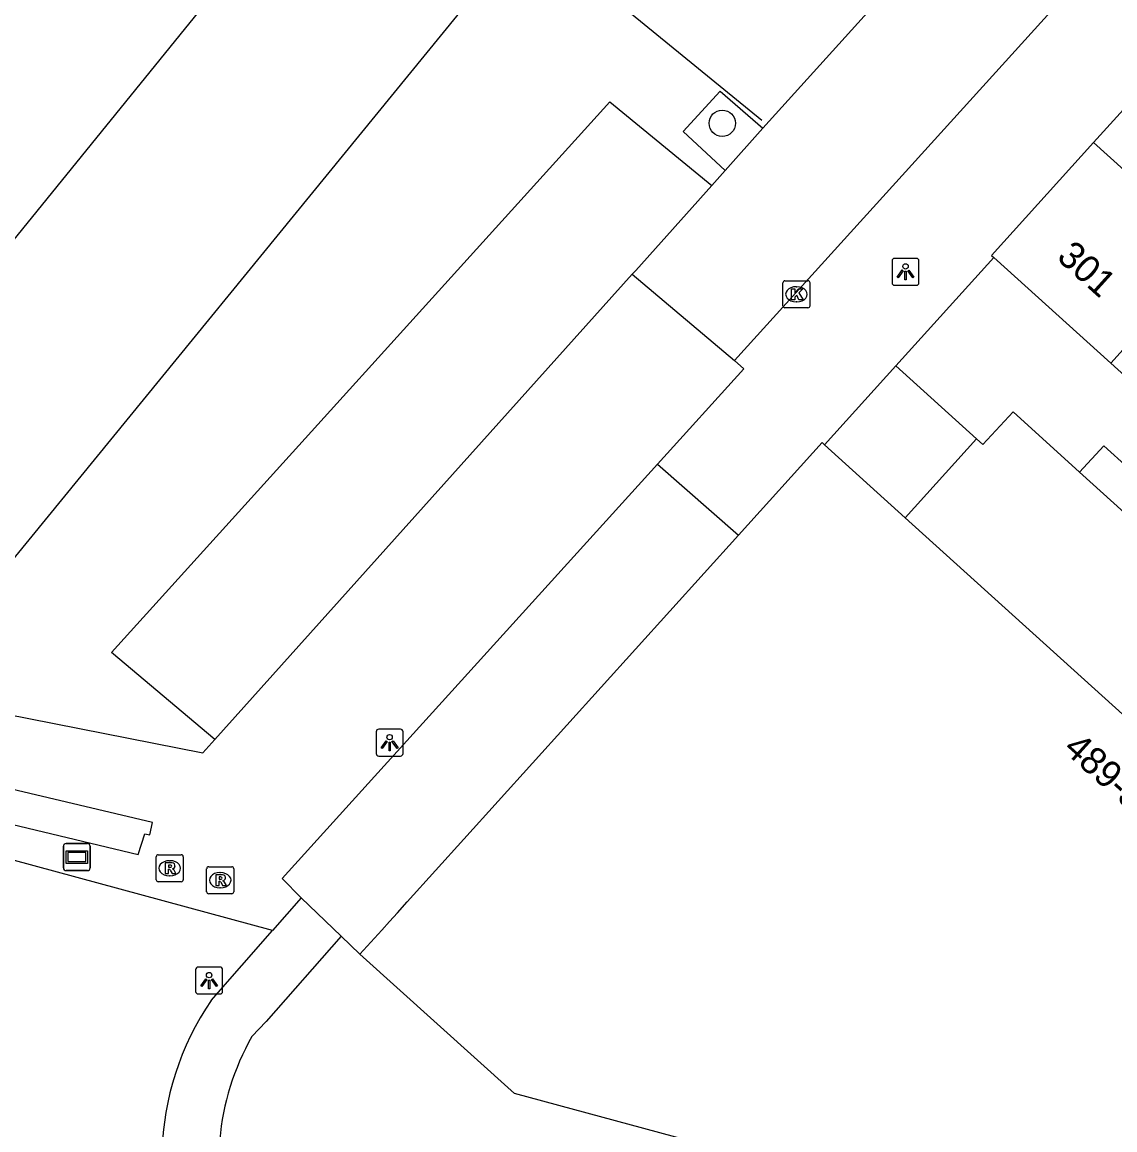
# Model space of a CAD drawing. Extents: x 161772 to 163123, y 383092 to 383917.
# Drawn here: x 162033.13 to 162073.6, y 383149.78 to 383190.82 of the extents above; entities that cross this region are included whole.
import ezdxf

# ---------------------------------------------------------------- set-up
doc = ezdxf.new("R2010")
doc.units = 0
for name, color, linetype in [('IMGEO_Boom', 7, 'Continuous'), ('IMGEO_Groenvoorziening', 7, 'Continuous'), ('IMGEO_Haag', 7, 'Continuous'), ('IMGEO_Kolk', 7, 'Continuous'), ('IMGEO_Lichtpunt', 7, 'Continuous'), ('IMGEO_Lijnafwatering', 7, 'Continuous'), ('IMGEO_Pand', 7, 'Continuous'), ('IMGEO_Pand_nummerreeks', 7, 'Continuous'), ('IMGEO_Parkeervlak_gesloten', 7, 'Continuous'), ('IMGEO_Rijbaan_lokaal_open', 7, 'Continuous'), ('IMGEO_Rioolput', 7, 'Continuous'), ('IMGEO_Verklikker', 7, 'Continuous'), ('IMGEO_Voetpad_halfverhard', 7, 'Continuous'), ('IMGEO_Voetpad_op_trap', 7, 'Continuous'), ('IMGEO_Voetpad_open', 7, 'Continuous')]:
    doc.layers.add(name, color=color, linetype=linetype)

msp = doc.modelspace()

# ---------------------------------------------------------------- linework, layer by layer
at = {"layer": 'IMGEO_Boom'}
msp.add_circle((162059.059, 383187.068), 0.489, dxfattribs=at)
at = {"layer": 'IMGEO_Groenvoorziening'}
for points in [[(162042.406, 383157.161), (162019.093, 383163.481), (162011.424, 383167.169), (162000.384, 383175.389), (162000, 383173.507), (161998.496, 383166.125)], [(162077.537, 383174.484), (162075.892, 383172.677), (162073.186, 383175.118), (162072.29, 383174.143)]]:
    msp.add_lwpolyline(points, dxfattribs=at)
at = {"layer": 'IMGEO_Haag'}
msp.add_lwpolyline([(162019.568, 383165.509), (162012.457, 383168.933), (162000.792, 383177.394), (162000.748, 383177.177), (162001.897, 383176.319), (162001.658, 383175.998), (162001.419, 383175.677), (162011.793, 383167.936), (162019.32, 383164.317), (162037.43, 383159.982), (162037.555, 383160.364), (162037.676, 383160.746), (162037.857, 383160.703), (162037.964, 383161.165), (162019.568, 383165.509)], dxfattribs=at)
at = {"layer": 'IMGEO_Kolk'}
for p, q in [((162061.306, 383180.307), (162061.306, 383181.159)), ((162061.381, 383181.233), (162062.233, 383181.233)), ((162061.794, 383181.013), (162061.819, 383181.013)), ((162062.307, 383181.159), (162062.307, 383180.307)), ((162062.233, 383180.233), (162061.381, 383180.233)), ((162061.817, 383180.453), (162061.792, 383180.453))]:
    msp.add_line(p, q, dxfattribs=at)
for points in [[(162061.306, 383180.307), (162061.306, 383181.159)], [(162061.381, 383181.233), (162062.233, 383181.233)], [(162062.307, 383181.159), (162062.307, 383180.307)], [(162061.627, 383180.933), (162061.75, 383180.933), (162061.75, 383180.782), (162061.88, 383180.933), (162062.044, 383180.933), (162061.898, 383180.782), (162062.051, 383180.533), (162061.899, 383180.533), (162061.814, 383180.697), (162061.75, 383180.63), (162061.75, 383180.533), (162061.627, 383180.533), (162061.627, 383180.933)], [(162062.233, 383180.233), (162061.381, 383180.233)]]:
    msp.add_lwpolyline(points, dxfattribs=at)
for centre, start, end in [((162061.383, 383181.157), 91.552, 178.448), ((162061.383, 383181.157), 91.552, 178.448), ((162062.231, 383181.157), 1.552, 88.448), ((162062.231, 383181.157), 1.552, 88.448), ((162061.383, 383180.309), 181.552, 268.448), ((162061.383, 383180.309), 181.552, 268.448), ((162062.231, 383180.309), 271.552, 358.448), ((162062.231, 383180.309), 271.552, 358.448)]:
    msp.add_arc(centre, 0.0765, start, end, dxfattribs=at)
for centre, major_axis, ratio, start_param, end_param in [((162061.793, 383180.733), (-0.387, 0.002), 0.722429, 4.712389, 7.853982), ((162061.818, 383180.733), (-0.39, 0.002), 0.717154, 1.570796, 4.712389)]:
    msp.add_ellipse(centre, major_axis=major_axis, ratio=ratio, start_param=start_param, end_param=end_param, dxfattribs=at)
at = {"layer": 'IMGEO_Lichtpunt'}
for p, q in [((162065.346, 383181.969), (162065.346, 383181.162)), ((162065.346, 383181.969), (162065.346, 383181.162)), ((162066.248, 383182.064), (162065.44, 383182.064)), ((162066.248, 383182.064), (162065.44, 383182.064)), ((162066.342, 383181.162), (162066.342, 383181.969)), ((162066.342, 383181.162), (162066.342, 383181.969)), ((162065.44, 383181.068), (162066.248, 383181.068)), ((162065.44, 383181.068), (162066.248, 383181.068)), ((162046.241, 383164.527), (162046.241, 383163.72)), ((162046.241, 383164.527), (162046.241, 383163.72)), ((162047.143, 383164.622), (162046.335, 383164.622)), ((162047.143, 383164.622), (162046.335, 383164.622)), ((162047.237, 383163.72), (162047.237, 383164.527)), ((162047.237, 383163.72), (162047.237, 383164.527)), ((162046.335, 383163.626), (162047.143, 383163.626)), ((162046.335, 383163.626), (162047.143, 383163.626)), ((162039.557, 383155.71), (162039.557, 383154.903)), ((162039.557, 383155.71), (162039.557, 383154.903)), ((162040.459, 383155.805), (162039.651, 383155.805)), ((162040.459, 383155.805), (162039.651, 383155.805)), ((162040.553, 383154.903), (162040.553, 383155.71)), ((162040.553, 383154.903), (162040.553, 383155.71)), ((162039.651, 383154.809), (162040.459, 383154.809)), ((162039.651, 383154.809), (162040.459, 383154.809))]:
    msp.add_line(p, q, dxfattribs=at)
for points in [[(162065.72, 383181.633), (162065.759, 383181.605), (162065.571, 383181.343), (162065.533, 383181.37), (162065.72, 383181.633)], [(162065.822, 383181.585), (162065.869, 383181.585), (162065.869, 383181.263), (162065.822, 383181.263), (162065.822, 383181.585)], [(162065.932, 383181.605), (162065.97, 383181.632), (162066.157, 383181.37), (162066.118, 383181.342), (162065.932, 383181.605)], [(162046.615, 383164.191), (162046.654, 383164.163), (162046.466, 383163.901), (162046.428, 383163.928), (162046.615, 383164.191)], [(162046.717, 383164.143), (162046.764, 383164.143), (162046.764, 383163.821), (162046.717, 383163.821), (162046.717, 383164.143)], [(162046.827, 383164.163), (162046.865, 383164.19), (162047.052, 383163.928), (162047.013, 383163.9), (162046.827, 383164.163)], [(162039.931, 383155.374), (162039.97, 383155.346), (162039.782, 383155.084), (162039.744, 383155.111), (162039.931, 383155.374)], [(162040.033, 383155.326), (162040.08, 383155.326), (162040.08, 383155.004), (162040.033, 383155.004), (162040.033, 383155.326)], [(162040.143, 383155.346), (162040.181, 383155.373), (162040.368, 383155.111), (162040.329, 383155.083), (162040.143, 383155.346)]]:
    msp.add_lwpolyline(points, dxfattribs=at)
for centre in [(162065.845, 383181.767), (162046.74, 383164.325), (162040.056, 383155.508)]:
    msp.add_circle(centre, 0.0994, dxfattribs=at)
for centre, start, end in [((162065.44, 383181.969), 90, 180), ((162065.44, 383181.969), 90, 180), ((162066.248, 383181.969), 0, 90), ((162066.248, 383181.969), 0, 90), ((162065.44, 383181.162), 180, 270), ((162065.44, 383181.162), 180, 270), ((162066.248, 383181.162), 270, 0), ((162066.248, 383181.162), 270, 360), ((162046.335, 383164.527), 90, 180), ((162046.335, 383164.527), 90, 180), ((162047.143, 383164.527), 0, 90), ((162047.143, 383164.527), 0, 90), ((162046.335, 383163.72), 180, 270), ((162046.335, 383163.72), 180, 270), ((162047.143, 383163.72), 270, 0), ((162047.143, 383163.72), 270, 360), ((162039.651, 383155.71), 90, 180), ((162039.651, 383155.71), 90, 180), ((162040.459, 383155.71), 0, 90), ((162040.459, 383155.71), 0, 90), ((162039.651, 383154.903), 180, 270), ((162039.651, 383154.903), 180, 270), ((162040.459, 383154.903), 270, 0), ((162040.459, 383154.903), 270, 360)]:
    msp.add_arc(centre, 0.0946, start, end, dxfattribs=at)
at = {"layer": 'IMGEO_Lijnafwatering'}
msp.add_lwpolyline([(162060.519, 383187.175), (162046.05, 383199.006)], dxfattribs=at)
at = {"layer": 'IMGEO_Pand'}
for points in [[(162076.705, 383190.48), (162076.617, 383190.56), (162072.81, 383186.351)], [(162072.81, 383186.351), (162069.034, 383182.175), (162069.12, 383182.096)], [(162077.225, 383182.366), (162072.81, 383186.351)], [(162077.225, 383182.366), (162073.444, 383178.186)], [(162073.444, 383178.186), (162069.12, 383182.096)], [(162077.537, 383174.484), (162073.444, 383178.186)], [(162059.662, 383171.812), (162062.755, 383175.238), (162062.844, 383175.158)], [(162062.844, 383175.158), (162065.834, 383172.455)], [(162065.834, 383172.455), (162090.748, 383149.931)], [(162045.642, 383156.284), (162046.446, 383157.174), (162046.738, 383157.498), (162047.03, 383157.821), (162047.388, 383158.217), (162049.491, 383160.547), (162059.662, 383171.812)], [(162090.04, 383147.373), (162088.311, 383141.123), (162051.363, 383151.118), (162045.642, 383156.284)]]:
    msp.add_lwpolyline(points, dxfattribs=at)
at = {"layer": 'IMGEO_Parkeervlak_gesloten'}
msp.add_lwpolyline([(162040.271, 383164.237), (162055.724, 383181.473)], dxfattribs=at)
at = {"layer": 'IMGEO_Rijbaan_lokaal_open'}
for points in [[(162059.513, 383178.276), (162082.677, 383203.875)], [(162030.95, 383168.67), (162027.225, 383171.655), (162032.05, 383177.34), (162029.86, 383179.11), (162044.07, 383196.63), (162049.93, 383191.93), (162030.95, 383168.67)], [(162068.256, 383195.442), (162067.57, 383194.688), (162066.195, 383193.13), (162060.56, 383186.888)], [(162059.171, 383185.317), (162057.611, 383186.767), (162058.979, 383188.263), (162060.56, 383186.888)], [(162040.271, 383164.237), (162036.435, 383167.465), (162054.895, 383187.865), (162058.675, 383184.763)], [(162060.56, 383186.888), (162059.171, 383185.317)], [(162059.171, 383185.317), (162058.675, 383184.763)], [(162058.675, 383184.763), (162055.856, 383181.62), (162055.724, 383181.473)], [(162055.724, 383181.473), (162059.513, 383178.276)], [(162010.591, 383173.175), (162013.587, 383170.993), (162020.302, 383167.684), (162020.599, 383167.537), (162039.828, 383163.742), (162040.271, 383164.237)]]:
    msp.add_lwpolyline(points, dxfattribs=at)
at = {"layer": 'IMGEO_Rioolput'}
for p, q in [((162038.096, 383159.042), (162038.096, 383159.894)), ((162038.171, 383159.968), (162039.023, 383159.968)), ((162038.584, 383159.748), (162038.609, 383159.748)), ((162039.097, 383159.894), (162039.097, 383159.042)), ((162039.964, 383158.599), (162039.964, 383159.451)), ((162040.039, 383159.525), (162040.891, 383159.525)), ((162040.452, 383159.305), (162040.477, 383159.305)), ((162040.965, 383159.451), (162040.965, 383158.599)), ((162039.023, 383158.968), (162038.171, 383158.968)), ((162038.607, 383159.188), (162038.582, 383159.188)), ((162040.891, 383158.525), (162040.039, 383158.525)), ((162040.475, 383158.745), (162040.45, 383158.745))]:
    msp.add_line(p, q, dxfattribs=at)
for points in [[(162038.096, 383159.042), (162038.096, 383159.894)], [(162038.171, 383159.968), (162039.023, 383159.968)], [(162038.685, 383159.666), (162038.433, 383159.668), (162038.433, 383159.268)], [(162039.097, 383159.894), (162039.097, 383159.042)], [(162038.433, 383159.268), (162038.557, 383159.268), (162038.557, 383159.43), (162038.568, 383159.43)], [(162038.611, 383159.587), (162038.557, 383159.587), (162038.557, 383159.506)], [(162038.557, 383159.506), (162038.609, 383159.506)], [(162038.615, 383159.401), (162038.686, 383159.268), (162038.826, 383159.268), (162038.761, 383159.394)], [(162039.964, 383158.599), (162039.964, 383159.451)], [(162040.039, 383159.525), (162040.891, 383159.525)], [(162040.553, 383159.223), (162040.301, 383159.225), (162040.301, 383158.825)], [(162040.965, 383159.451), (162040.965, 383158.599)], [(162039.023, 383158.968), (162038.171, 383158.968)], [(162040.301, 383158.825), (162040.425, 383158.825), (162040.425, 383158.987), (162040.436, 383158.987)], [(162040.479, 383159.144), (162040.425, 383159.144), (162040.425, 383159.063)], [(162040.425, 383159.063), (162040.477, 383159.063)], [(162040.483, 383158.958), (162040.554, 383158.825), (162040.694, 383158.825), (162040.629, 383158.951)], [(162040.891, 383158.525), (162040.039, 383158.525)]]:
    msp.add_lwpolyline(points, dxfattribs=at)
for centre, radius, start, end in [((162038.173, 383159.892), 0.0765, 91.552, 178.448), ((162038.173, 383159.892), 0.0765, 91.552, 178.448), ((162038.684, 383159.556), 0.109, 350.3612, 89.416), ((162039.021, 383159.892), 0.0765, 1.552, 88.448), ((162039.021, 383159.892), 0.0765, 1.552, 88.448), ((162038.567, 383159.377), 0.0533, 26.0293, 88.6989), ((162038.593, 383159.695), 0.19, 274.7715, 282.9687), ((162038.617, 383159.491), 0.0964, 77.0061, 93.1865), ((162038.631, 383159.548), 0.0378, 276.6634, 79.6772), ((162038.682, 383159.556), 0.112, 277.5842, 350.9817), ((162038.666, 383159.341), 0.108, 29.5134, 73.7905), ((162040.041, 383159.449), 0.0765, 91.552, 178.448), ((162040.041, 383159.449), 0.0765, 91.552, 178.448), ((162040.552, 383159.113), 0.109, 350.3612, 89.416), ((162040.889, 383159.449), 0.0765, 1.552, 88.448), ((162040.889, 383159.449), 0.0765, 1.552, 88.448), ((162038.173, 383159.044), 0.0765, 181.552, 268.448), ((162038.173, 383159.044), 0.0765, 181.552, 268.448), ((162039.021, 383159.044), 0.0765, 271.552, 358.448), ((162039.021, 383159.044), 0.0765, 271.552, 358.448), ((162040.435, 383158.934), 0.0533, 26.0293, 88.6989), ((162040.461, 383159.252), 0.19, 274.7715, 282.9687), ((162040.485, 383159.048), 0.0964, 77.0061, 93.1865), ((162040.499, 383159.105), 0.0378, 276.6634, 79.6772), ((162040.55, 383159.113), 0.112, 277.5842, 350.9817), ((162040.534, 383158.898), 0.108, 29.5134, 73.7905), ((162040.041, 383158.601), 0.0765, 181.552, 268.448), ((162040.041, 383158.601), 0.0765, 181.552, 268.448), ((162040.889, 383158.601), 0.0765, 271.552, 358.448), ((162040.889, 383158.601), 0.0765, 271.552, 358.448)]:
    msp.add_arc(centre, radius, start, end, dxfattribs=at)
for centre, major_axis, ratio, start_param, end_param in [((162038.583, 383159.468), (-0.387, 0.002), 0.722429, 4.712389, 7.853982), ((162038.608, 383159.468), (-0.39, 0.002), 0.717154, 1.570796, 4.712389), ((162040.451, 383159.025), (-0.387, 0.002), 0.722429, 4.712389, 7.853982), ((162040.476, 383159.025), (-0.39, 0.002), 0.717154, 1.570796, 4.712389)]:
    msp.add_ellipse(centre, major_axis=major_axis, ratio=ratio, start_param=start_param, end_param=end_param, dxfattribs=at)
at = {"layer": 'IMGEO_Verklikker'}
for p, q in [((162034.661, 383159.48), (162034.661, 383160.28)), ((162034.661, 383160.28), (162034.661, 383159.48)), ((162034.761, 383160.38), (162035.551, 383160.38)), ((162035.551, 383160.38), (162034.761, 383160.38)), ((162035.651, 383160.28), (162035.651, 383159.48)), ((162035.651, 383159.48), (162035.651, 383160.28)), ((162035.551, 383159.38), (162034.761, 383159.38)), ((162034.761, 383159.38), (162035.551, 383159.38))]:
    msp.add_line(p, q, dxfattribs=at)
for points in [[(162034.762, 383160.112), (162035.55, 383160.112), (162035.55, 383159.648), (162034.762, 383159.648), (162034.762, 383160.112)], [(162034.827, 383160.047), (162034.827, 383159.713), (162035.485, 383159.713), (162035.485, 383160.047), (162034.827, 383160.047)]]:
    msp.add_lwpolyline(points, dxfattribs=at)
for centre, start, end in [((162034.761, 383160.28), 90, 180), ((162034.761, 383160.28), 90, 180), ((162035.551, 383160.28), 0, 90), ((162035.551, 383160.28), 360, 90), ((162034.761, 383159.48), 180, 270), ((162034.761, 383159.48), 180, 270), ((162035.551, 383159.48), 270, 0), ((162035.551, 383159.48), 270, 0)]:
    msp.add_arc(centre, 0.1, start, end, dxfattribs=at)
at = {"layer": 'IMGEO_Voetpad_halfverhard'}
for points in [[(162043.467, 383158.372), (162042.406, 383157.161)], [(162044.941, 383156.957), (162043.467, 383158.372)], [(162040.134, 383154.567), (162042.406, 383157.161)], [(162044.941, 383156.957), (162042.162, 383153.791), (162041.642, 383153.229)]]:
    msp.add_lwpolyline(points, dxfattribs=at)
for centre, radius, start, end in [((162048.714, 383148.683), 10.404, 145.5572, 211.4661), ((162049.675, 383148.624), 9.259, 150.1762, 249.8689)]:
    msp.add_arc(centre, radius, start, end, dxfattribs=at)
at = {"layer": 'IMGEO_Voetpad_op_trap'}
for points in [[(162065.489, 383178.082), (162068.475, 383175.376)], [(162043.467, 383158.372), (162042.766, 383159.093), (162045.949, 383162.608), (162056.661, 383174.436)], [(162045.642, 383156.284), (162044.941, 383156.957)]]:
    msp.add_lwpolyline(points, dxfattribs=at)
at = {"layer": 'IMGEO_Voetpad_open'}
for points in [[(162069.12, 383182.096), (162065.489, 383178.082)], [(162059.513, 383178.276), (162059.86, 383177.968), (162056.661, 383174.436)], [(162065.489, 383178.082), (162062.844, 383175.158)], [(162072.29, 383174.143), (162069.834, 383176.377), (162068.71, 383175.163), (162068.475, 383175.376)], [(162068.475, 383175.376), (162065.834, 383172.455)], [(162056.661, 383174.436), (162059.662, 383171.812)], [(162072.29, 383174.143), (162078.4, 383168.626)]]:
    msp.add_lwpolyline(points, dxfattribs=at)

# ---------------------------------------------------------------- texts
at = {"layer": 'IMGEO_Pand_nummerreeks'}
for s, rotation, p in [('301', 317.8761, (162071.403, 383182.054)), ('489-559', 317.8819, (162071.645, 383163.832))]:
    msp.add_text(s, height=1, rotation=rotation, dxfattribs=at).set_placement(p)

doc.saveas('drawing.dxf')
